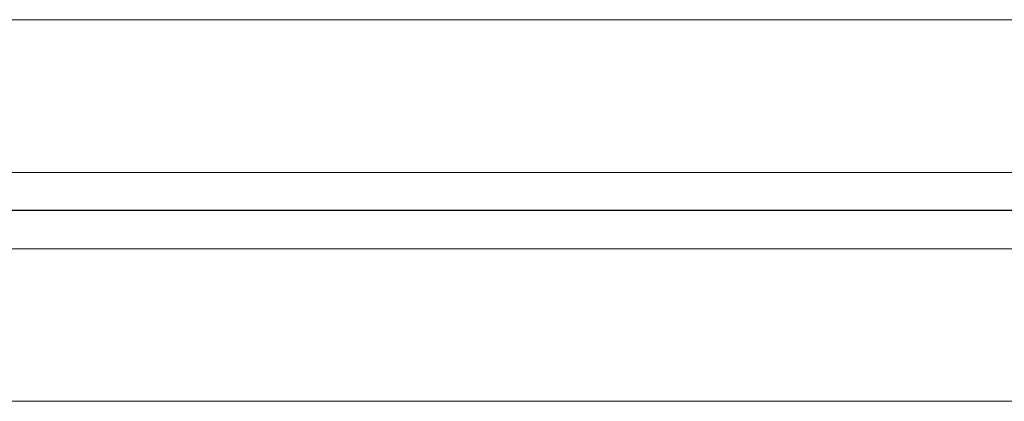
# Model space of a CAD drawing. Extents: x 1911006 to 2186114, y 709265 to 747216.
# Tile 546 of 656: x 1932472 to 1932537, y 735078 to 735103. Entities that reach past the tile are written whole.
import ezdxf

# ---------------------------------------------------------------- set-up
doc = ezdxf.new("R2010")
doc.units = 0
doc.header["$LTSCALE"] = 500
doc.header["$MEASUREMENT"] = 0
doc.linetypes.add('AM_DIN_G_W050', pattern=[13.75, 9.75, -1.5, 1, -1.5])
doc.layers.add('!_A_01_TENKÁ', color=8, linetype='CONTINUOUS', lineweight=13)
doc.layers.add('AM_7', color=4, linetype='AM_DIN_G_W050', lineweight=25)

msp = doc.modelspace()

# ---------------------------------------------------------------- linework, layer by layer
at = {"layer": '!_A_01_TENKÁ', "color": 7}
for p, q in [((1933384.365, 735103.228), (1929527.246, 735103.228)), ((1929527.246, 735093.228), (1933384.365, 735093.228)), ((1933384.365, 735088.228), (1929527.246, 735088.228)), ((1929527.246, 735078.228), (1933384.365, 735078.228))]:
    msp.add_line(p, q, dxfattribs=at)
at = {"layer": 'AM_7', "color": 7}
msp.add_line((1933384.365, 735090.728), (1929503.546, 735090.728), dxfattribs=at)

doc.saveas('drawing.dxf')
